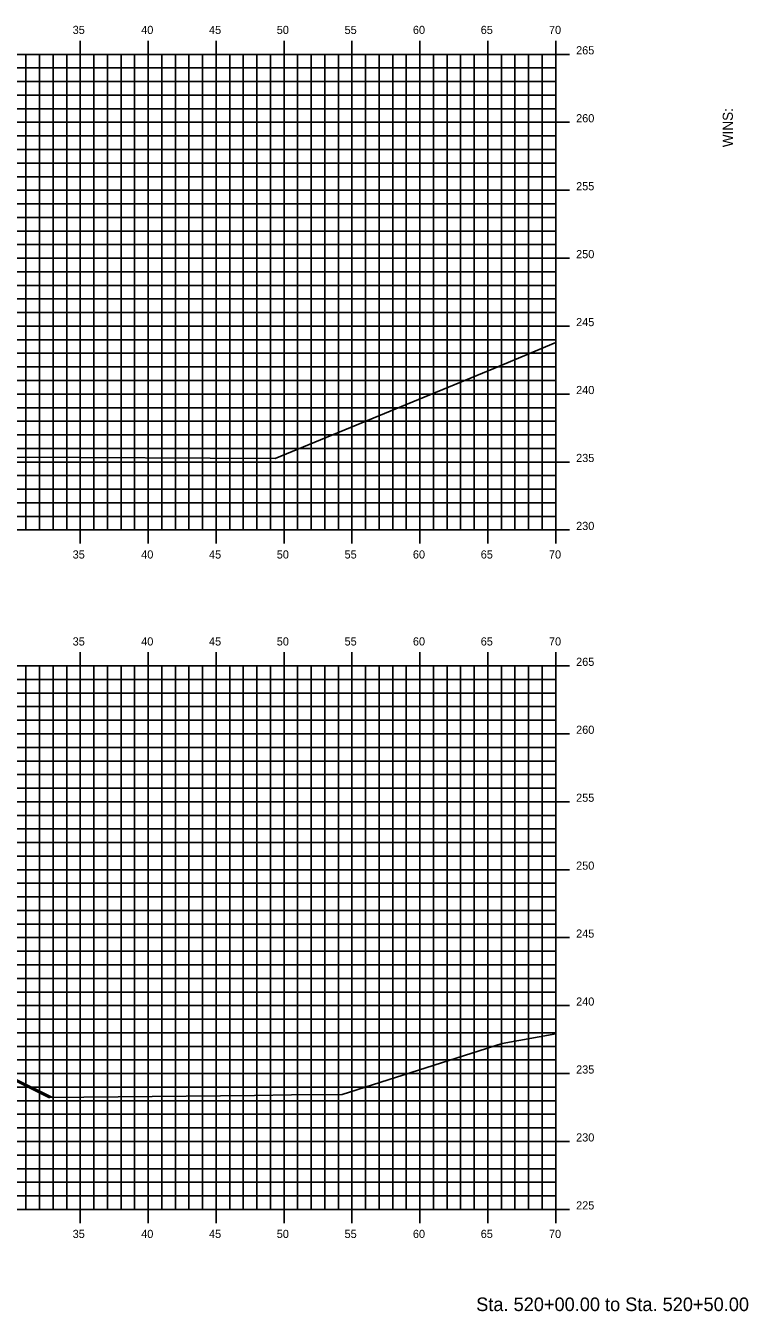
# Model space of a CAD drawing. Extents: x 1170543 to 1177585, y 609599 to 610623.
# Drawn here: x 1174649.1 to 1174702.3, y 610270.3 to 610364.9 of the extents above; entities that cross this region are included whole.
import ezdxf

# ---------------------------------------------------------------- set-up
doc = ezdxf.new("R2010")
doc.units = 0
for name, color, linetype in [('BORDER', 7, 'Continuous'), ('D_Roadway_Centerline', 7, 'Continuous'), ('D_Roadway_SlopeLines', 7, 'Continuous'), ('H_V ANNOTATION', 7, 'Continuous'), ('MAJOR', 7, 'Continuous'), ('MINOR', 7, 'Continuous'), ('S_Roadway_Centerline', 7, 'Continuous')]:
    doc.layers.add(name, color=color, linetype=linetype)

msp = doc.modelspace()

# ---------------------------------------------------------------- linework, layer by layer
at = {"layer": 'D_Roadway_Centerline'}
msp.add_lwpolyline([(1174588.006, 610287.477), (1174588.141, 610287.409), (1174599.089, 610292.883), (1174602.089, 610292.943), (1174618.089, 610293.263), (1174634.089, 610293.076), (1174637.089, 610293.016), (1174640.366, 610291.377), (1174648.172, 610287.474), (1174651.041, 610286.04)], dxfattribs=at)
at = {"layer": 'D_Roadway_SlopeLines'}
msp.add_lwpolyline([(1174648.172, 610287.474), (1174651.041, 610286.04)], dxfattribs=at)
at = {"layer": 'MAJOR'}
for p, q in [((1174653.089, 610363.803), (1174653.089, 610362.801)), ((1174658.089, 610363.803), (1174658.089, 610362.801)), ((1174663.089, 610363.803), (1174663.089, 610362.801)), ((1174668.089, 610363.803), (1174668.089, 610362.801)), ((1174673.089, 610363.803), (1174673.089, 610362.801)), ((1174678.089, 610363.803), (1174678.089, 610362.801)), ((1174683.089, 610363.803), (1174683.089, 610362.801)), ((1174688.089, 610363.803), (1174688.089, 610362.801)), ((1174548.089, 610362.801), (1174688.089, 610362.801)), ((1174548.089, 610362.801), (1174688.089, 610362.801)), ((1174653.089, 610327.801), (1174653.089, 610362.801)), ((1174658.089, 610327.801), (1174658.089, 610362.801)), ((1174663.089, 610327.801), (1174663.089, 610362.801)), ((1174668.089, 610327.801), (1174668.089, 610362.801)), ((1174673.089, 610327.801), (1174673.089, 610362.801)), ((1174678.089, 610327.801), (1174678.089, 610362.801)), ((1174683.089, 610327.801), (1174683.089, 610362.801)), ((1174689.091, 610362.801), (1174687.087, 610362.801)), ((1174688.089, 610327.801), (1174688.089, 610362.801)), ((1174688.089, 610327.801), (1174688.089, 610362.801)), ((1174548.089, 610357.801), (1174688.089, 610357.801)), ((1174689.091, 610357.801), (1174687.087, 610357.801)), ((1174548.089, 610352.801), (1174688.089, 610352.801)), ((1174689.091, 610352.801), (1174687.087, 610352.801)), ((1174548.089, 610347.801), (1174688.089, 610347.801)), ((1174689.091, 610347.801), (1174687.087, 610347.801)), ((1174548.089, 610342.801), (1174688.089, 610342.801)), ((1174689.091, 610342.801), (1174687.087, 610342.801)), ((1174548.089, 610337.801), (1174688.089, 610337.801)), ((1174689.091, 610337.801), (1174687.087, 610337.801)), ((1174548.089, 610332.801), (1174688.089, 610332.801)), ((1174689.091, 610332.801), (1174687.087, 610332.801)), ((1174548.089, 610327.801), (1174688.089, 610327.801)), ((1174548.089, 610327.801), (1174688.089, 610327.801)), ((1174653.089, 610326.799), (1174653.089, 610327.801)), ((1174658.089, 610326.799), (1174658.089, 610327.801)), ((1174663.089, 610326.799), (1174663.089, 610327.801)), ((1174668.089, 610326.799), (1174668.089, 610327.801)), ((1174673.089, 610326.799), (1174673.089, 610327.801)), ((1174678.089, 610326.799), (1174678.089, 610327.801)), ((1174683.089, 610326.799), (1174683.089, 610327.801)), ((1174689.091, 610327.801), (1174687.087, 610327.801)), ((1174688.089, 610326.799), (1174688.089, 610327.801)), ((1174653.089, 610318.803), (1174653.089, 610317.801)), ((1174658.089, 610318.803), (1174658.089, 610317.801)), ((1174663.089, 610318.803), (1174663.089, 610317.801)), ((1174668.089, 610318.803), (1174668.089, 610317.801)), ((1174673.089, 610318.803), (1174673.089, 610317.801)), ((1174678.089, 610318.803), (1174678.089, 610317.801)), ((1174683.089, 610318.803), (1174683.089, 610317.801)), ((1174688.089, 610318.803), (1174688.089, 610317.801)), ((1174548.089, 610317.801), (1174688.089, 610317.801)), ((1174548.089, 610317.801), (1174688.089, 610317.801)), ((1174653.089, 610277.801), (1174653.089, 610317.801)), ((1174658.089, 610277.801), (1174658.089, 610317.801)), ((1174663.089, 610277.801), (1174663.089, 610317.801)), ((1174668.089, 610277.801), (1174668.089, 610317.801)), ((1174673.089, 610277.801), (1174673.089, 610317.801)), ((1174678.089, 610277.801), (1174678.089, 610317.801)), ((1174683.089, 610277.801), (1174683.089, 610317.801)), ((1174689.091, 610317.801), (1174687.087, 610317.801)), ((1174688.089, 610277.801), (1174688.089, 610317.801)), ((1174688.089, 610277.801), (1174688.089, 610317.801)), ((1174548.089, 610312.801), (1174688.089, 610312.801)), ((1174689.091, 610312.801), (1174687.087, 610312.801)), ((1174548.089, 610307.801), (1174688.089, 610307.801)), ((1174689.091, 610307.801), (1174687.087, 610307.801)), ((1174548.089, 610302.801), (1174688.089, 610302.801)), ((1174689.091, 610302.801), (1174687.087, 610302.801)), ((1174548.089, 610297.801), (1174688.089, 610297.801)), ((1174689.091, 610297.801), (1174687.087, 610297.801)), ((1174548.089, 610292.801), (1174688.089, 610292.801)), ((1174689.091, 610292.801), (1174687.087, 610292.801)), ((1174548.089, 610287.801), (1174688.089, 610287.801)), ((1174689.091, 610287.801), (1174687.087, 610287.801)), ((1174548.089, 610282.801), (1174688.089, 610282.801)), ((1174689.091, 610282.801), (1174687.087, 610282.801)), ((1174548.089, 610277.801), (1174688.089, 610277.801)), ((1174548.089, 610277.801), (1174688.089, 610277.801)), ((1174653.089, 610276.799), (1174653.089, 610277.801)), ((1174658.089, 610276.799), (1174658.089, 610277.801)), ((1174663.089, 610276.799), (1174663.089, 610277.801)), ((1174668.089, 610276.799), (1174668.089, 610277.801)), ((1174673.089, 610276.799), (1174673.089, 610277.801)), ((1174678.089, 610276.799), (1174678.089, 610277.801)), ((1174683.089, 610276.799), (1174683.089, 610277.801)), ((1174689.091, 610277.801), (1174687.087, 610277.801)), ((1174688.089, 610276.799), (1174688.089, 610277.801))]:
    msp.add_line(p, q, dxfattribs=at)
at = {"layer": 'MINOR'}
for p, q in [((1174649.089, 610327.801), (1174649.089, 610362.801)), ((1174650.089, 610327.801), (1174650.089, 610362.801)), ((1174651.089, 610327.801), (1174651.089, 610362.801)), ((1174652.089, 610327.801), (1174652.089, 610362.801)), ((1174654.089, 610327.801), (1174654.089, 610362.801)), ((1174655.089, 610327.801), (1174655.089, 610362.801)), ((1174656.089, 610327.801), (1174656.089, 610362.801)), ((1174657.089, 610327.801), (1174657.089, 610362.801)), ((1174659.089, 610327.801), (1174659.089, 610362.801)), ((1174660.089, 610327.801), (1174660.089, 610362.801)), ((1174661.089, 610327.801), (1174661.089, 610362.801)), ((1174662.089, 610327.801), (1174662.089, 610362.801)), ((1174664.089, 610327.801), (1174664.089, 610362.801)), ((1174665.089, 610327.801), (1174665.089, 610362.801)), ((1174666.089, 610327.801), (1174666.089, 610362.801)), ((1174667.089, 610327.801), (1174667.089, 610362.801)), ((1174669.089, 610327.801), (1174669.089, 610362.801)), ((1174670.089, 610327.801), (1174670.089, 610362.801)), ((1174671.089, 610327.801), (1174671.089, 610362.801)), ((1174672.089, 610327.801), (1174672.089, 610362.801)), ((1174674.089, 610327.801), (1174674.089, 610362.801)), ((1174675.089, 610327.801), (1174675.089, 610362.801)), ((1174676.089, 610327.801), (1174676.089, 610362.801)), ((1174677.089, 610327.801), (1174677.089, 610362.801)), ((1174679.089, 610327.801), (1174679.089, 610362.801)), ((1174680.089, 610327.801), (1174680.089, 610362.801)), ((1174681.089, 610327.801), (1174681.089, 610362.801)), ((1174682.089, 610327.801), (1174682.089, 610362.801)), ((1174684.089, 610327.801), (1174684.089, 610362.801)), ((1174685.089, 610327.801), (1174685.089, 610362.801)), ((1174686.089, 610327.801), (1174686.089, 610362.801)), ((1174687.089, 610327.801), (1174687.089, 610362.801)), ((1174548.089, 610361.801), (1174688.089, 610361.801)), ((1174688.089, 610361.801), (1174687.087, 610361.801)), ((1174548.089, 610360.801), (1174688.089, 610360.801)), ((1174688.089, 610360.801), (1174687.087, 610360.801)), ((1174548.089, 610359.801), (1174688.089, 610359.801)), ((1174688.089, 610359.801), (1174687.087, 610359.801)), ((1174548.089, 610358.801), (1174688.089, 610358.801)), ((1174688.089, 610358.801), (1174687.087, 610358.801)), ((1174548.089, 610356.801), (1174688.089, 610356.801)), ((1174688.089, 610356.801), (1174687.087, 610356.801)), ((1174548.089, 610355.801), (1174688.089, 610355.801)), ((1174688.089, 610355.801), (1174687.087, 610355.801)), ((1174548.089, 610354.801), (1174688.089, 610354.801)), ((1174688.089, 610354.801), (1174687.087, 610354.801)), ((1174548.089, 610353.801), (1174688.089, 610353.801)), ((1174688.089, 610353.801), (1174687.087, 610353.801)), ((1174548.089, 610351.801), (1174688.089, 610351.801)), ((1174688.089, 610351.801), (1174687.087, 610351.801)), ((1174548.089, 610350.801), (1174688.089, 610350.801)), ((1174688.089, 610350.801), (1174687.087, 610350.801)), ((1174548.089, 610349.801), (1174688.089, 610349.801)), ((1174688.089, 610349.801), (1174687.087, 610349.801)), ((1174548.089, 610348.801), (1174688.089, 610348.801)), ((1174688.089, 610348.801), (1174687.087, 610348.801)), ((1174548.089, 610346.801), (1174688.089, 610346.801)), ((1174688.089, 610346.801), (1174687.087, 610346.801)), ((1174548.089, 610345.801), (1174688.089, 610345.801)), ((1174688.089, 610345.801), (1174687.087, 610345.801)), ((1174548.089, 610344.801), (1174688.089, 610344.801)), ((1174688.089, 610344.801), (1174687.087, 610344.801)), ((1174548.089, 610343.801), (1174688.089, 610343.801)), ((1174688.089, 610343.801), (1174687.087, 610343.801)), ((1174548.089, 610341.801), (1174688.089, 610341.801)), ((1174688.089, 610341.801), (1174687.087, 610341.801)), ((1174548.089, 610340.801), (1174688.089, 610340.801)), ((1174688.089, 610340.801), (1174687.087, 610340.801)), ((1174548.089, 610339.801), (1174688.089, 610339.801)), ((1174688.089, 610339.801), (1174687.087, 610339.801)), ((1174548.089, 610338.801), (1174688.089, 610338.801)), ((1174688.089, 610338.801), (1174687.087, 610338.801)), ((1174548.089, 610336.801), (1174688.089, 610336.801)), ((1174688.089, 610336.801), (1174687.087, 610336.801)), ((1174548.089, 610335.801), (1174688.089, 610335.801)), ((1174688.089, 610335.801), (1174687.087, 610335.801)), ((1174548.089, 610334.801), (1174688.089, 610334.801)), ((1174688.089, 610334.801), (1174687.087, 610334.801)), ((1174548.089, 610333.801), (1174688.089, 610333.801)), ((1174688.089, 610333.801), (1174687.087, 610333.801)), ((1174548.089, 610331.801), (1174688.089, 610331.801)), ((1174688.089, 610331.801), (1174687.087, 610331.801)), ((1174548.089, 610330.801), (1174688.089, 610330.801)), ((1174688.089, 610330.801), (1174687.087, 610330.801)), ((1174548.089, 610329.801), (1174688.089, 610329.801)), ((1174688.089, 610329.801), (1174687.087, 610329.801)), ((1174548.089, 610328.801), (1174688.089, 610328.801)), ((1174688.089, 610328.801), (1174687.087, 610328.801)), ((1174649.089, 610277.801), (1174649.089, 610317.801)), ((1174650.089, 610277.801), (1174650.089, 610317.801)), ((1174651.089, 610277.801), (1174651.089, 610317.801)), ((1174652.089, 610277.801), (1174652.089, 610317.801)), ((1174654.089, 610277.801), (1174654.089, 610317.801)), ((1174655.089, 610277.801), (1174655.089, 610317.801)), ((1174656.089, 610277.801), (1174656.089, 610317.801)), ((1174657.089, 610277.801), (1174657.089, 610317.801)), ((1174659.089, 610277.801), (1174659.089, 610317.801)), ((1174660.089, 610277.801), (1174660.089, 610317.801)), ((1174661.089, 610277.801), (1174661.089, 610317.801)), ((1174662.089, 610277.801), (1174662.089, 610317.801)), ((1174664.089, 610277.801), (1174664.089, 610317.801)), ((1174665.089, 610277.801), (1174665.089, 610317.801)), ((1174666.089, 610277.801), (1174666.089, 610317.801)), ((1174667.089, 610277.801), (1174667.089, 610317.801)), ((1174669.089, 610277.801), (1174669.089, 610317.801)), ((1174670.089, 610277.801), (1174670.089, 610317.801)), ((1174671.089, 610277.801), (1174671.089, 610317.801)), ((1174672.089, 610277.801), (1174672.089, 610317.801)), ((1174674.089, 610277.801), (1174674.089, 610317.801)), ((1174675.089, 610277.801), (1174675.089, 610317.801)), ((1174676.089, 610277.801), (1174676.089, 610317.801)), ((1174677.089, 610277.801), (1174677.089, 610317.801)), ((1174679.089, 610277.801), (1174679.089, 610317.801)), ((1174680.089, 610277.801), (1174680.089, 610317.801)), ((1174681.089, 610277.801), (1174681.089, 610317.801)), ((1174682.089, 610277.801), (1174682.089, 610317.801)), ((1174684.089, 610277.801), (1174684.089, 610317.801)), ((1174685.089, 610277.801), (1174685.089, 610317.801)), ((1174686.089, 610277.801), (1174686.089, 610317.801)), ((1174687.089, 610277.801), (1174687.089, 610317.801)), ((1174548.089, 610316.801), (1174688.089, 610316.801)), ((1174688.089, 610316.801), (1174687.087, 610316.801)), ((1174548.089, 610315.801), (1174688.089, 610315.801)), ((1174688.089, 610315.801), (1174687.087, 610315.801)), ((1174548.089, 610314.801), (1174688.089, 610314.801)), ((1174688.089, 610314.801), (1174687.087, 610314.801)), ((1174548.089, 610313.801), (1174688.089, 610313.801)), ((1174688.089, 610313.801), (1174687.087, 610313.801)), ((1174548.089, 610311.801), (1174688.089, 610311.801)), ((1174688.089, 610311.801), (1174687.087, 610311.801)), ((1174548.089, 610310.801), (1174688.089, 610310.801)), ((1174688.089, 610310.801), (1174687.087, 610310.801)), ((1174548.089, 610309.801), (1174688.089, 610309.801)), ((1174688.089, 610309.801), (1174687.087, 610309.801)), ((1174548.089, 610308.801), (1174688.089, 610308.801)), ((1174688.089, 610308.801), (1174687.087, 610308.801)), ((1174548.089, 610306.801), (1174688.089, 610306.801)), ((1174688.089, 610306.801), (1174687.087, 610306.801)), ((1174548.089, 610305.801), (1174688.089, 610305.801)), ((1174688.089, 610305.801), (1174687.087, 610305.801)), ((1174548.089, 610304.801), (1174688.089, 610304.801)), ((1174688.089, 610304.801), (1174687.087, 610304.801)), ((1174548.089, 610303.801), (1174688.089, 610303.801)), ((1174688.089, 610303.801), (1174687.087, 610303.801)), ((1174548.089, 610301.801), (1174688.089, 610301.801)), ((1174688.089, 610301.801), (1174687.087, 610301.801)), ((1174548.089, 610300.801), (1174688.089, 610300.801)), ((1174688.089, 610300.801), (1174687.087, 610300.801)), ((1174548.089, 610299.801), (1174688.089, 610299.801)), ((1174688.089, 610299.801), (1174687.087, 610299.801)), ((1174548.089, 610298.801), (1174688.089, 610298.801)), ((1174688.089, 610298.801), (1174687.087, 610298.801)), ((1174548.089, 610296.801), (1174688.089, 610296.801)), ((1174688.089, 610296.801), (1174687.087, 610296.801)), ((1174548.089, 610295.801), (1174688.089, 610295.801)), ((1174688.089, 610295.801), (1174687.087, 610295.801)), ((1174548.089, 610294.801), (1174688.089, 610294.801)), ((1174688.089, 610294.801), (1174687.087, 610294.801)), ((1174548.089, 610293.801), (1174688.089, 610293.801)), ((1174688.089, 610293.801), (1174687.087, 610293.801)), ((1174548.089, 610291.801), (1174688.089, 610291.801)), ((1174688.089, 610291.801), (1174687.087, 610291.801)), ((1174548.089, 610290.801), (1174688.089, 610290.801)), ((1174688.089, 610290.801), (1174687.087, 610290.801)), ((1174548.089, 610289.801), (1174688.089, 610289.801)), ((1174688.089, 610289.801), (1174687.087, 610289.801)), ((1174548.089, 610288.801), (1174688.089, 610288.801)), ((1174688.089, 610288.801), (1174687.087, 610288.801)), ((1174548.089, 610286.801), (1174688.089, 610286.801)), ((1174688.089, 610286.801), (1174687.087, 610286.801)), ((1174548.089, 610285.801), (1174688.089, 610285.801)), ((1174688.089, 610285.801), (1174687.087, 610285.801)), ((1174548.089, 610284.801), (1174688.089, 610284.801)), ((1174688.089, 610284.801), (1174687.087, 610284.801)), ((1174548.089, 610283.801), (1174688.089, 610283.801)), ((1174688.089, 610283.801), (1174687.087, 610283.801)), ((1174548.089, 610281.801), (1174688.089, 610281.801)), ((1174688.089, 610281.801), (1174687.087, 610281.801)), ((1174548.089, 610280.801), (1174688.089, 610280.801)), ((1174688.089, 610280.801), (1174687.087, 610280.801)), ((1174548.089, 610279.801), (1174688.089, 610279.801)), ((1174688.089, 610279.801), (1174687.087, 610279.801)), ((1174548.089, 610278.801), (1174688.089, 610278.801)), ((1174688.089, 610278.801), (1174687.087, 610278.801))]:
    msp.add_line(p, q, dxfattribs=at)
at = {"layer": 'S_Roadway_Centerline'}
for points in [[(1174648.32, 610333.15), (1174667.435, 610333.067), (1174683.531, 610339.69), (1174688.089, 610341.597)], [(1174648.172, 610287.342), (1174650.777, 610286.039), (1174650.777, 610286.039), (1174650.777, 610286.039), (1174650.777, 610286.039), (1174650.778, 610286.039), (1174650.828, 610286.039), (1174650.83, 610286.039), (1174650.84, 610286.039), (1174665.917, 610286.198), (1174668.648, 610286.227), (1174672.362, 610286.266), (1174684.149, 610290.005), (1174688.089, 610290.714)]]:
    msp.add_lwpolyline(points, dxfattribs=at)

# ---------------------------------------------------------------- texts
at = {"layer": 'BORDER'}
msp.add_text('WINS:', height=0.7453, rotation=90, dxfattribs=at).set_placement((1174701.124, 610355.969))
at = {"layer": 'H_V ANNOTATION'}
for s, height, p in [('35', 0.6, (1174652.53, 610364.301)), ('40', 0.6, (1174657.575, 610364.301)), ('45', 0.6, (1174662.567, 610364.301)), ('50', 0.6, (1174667.554, 610364.301)), ('55', 0.6, (1174672.546, 610364.301)), ('60', 0.6, (1174677.575, 610364.301)), ('65', 0.6, (1174682.567, 610364.301)), ('70', 0.6, (1174687.591, 610364.301)), ('265', 0.6, (1174689.589, 610362.801)), ('260', 0.6, (1174689.589, 610357.801)), ('255', 0.6, (1174689.589, 610352.801)), ('250', 0.6, (1174689.589, 610347.801)), ('245', 0.6, (1174689.589, 610342.801)), ('240', 0.6, (1174689.589, 610337.801)), ('235', 0.6, (1174689.589, 610332.801)), ('230', 0.6, (1174689.589, 610327.801)), ('35', 0.6, (1174652.53, 610325.701)), ('40', 0.6, (1174657.575, 610325.701)), ('45', 0.6, (1174662.567, 610325.701)), ('50', 0.6, (1174667.554, 610325.701)), ('55', 0.6, (1174672.546, 610325.701)), ('60', 0.6, (1174677.575, 610325.701)), ('65', 0.6, (1174682.567, 610325.701)), ('70', 0.6, (1174687.591, 610325.701)), ('35', 0.6, (1174652.53, 610319.301)), ('40', 0.6, (1174657.575, 610319.301)), ('45', 0.6, (1174662.567, 610319.301)), ('50', 0.6, (1174667.554, 610319.301)), ('55', 0.6, (1174672.546, 610319.301)), ('60', 0.6, (1174677.575, 610319.301)), ('65', 0.6, (1174682.567, 610319.301)), ('70', 0.6, (1174687.591, 610319.301)), ('265', 0.6, (1174689.589, 610317.801)), ('260', 0.6, (1174689.589, 610312.801)), ('255', 0.6, (1174689.589, 610307.801)), ('250', 0.6, (1174689.589, 610302.801)), ('245', 0.6, (1174689.589, 610297.801)), ('240', 0.6, (1174689.589, 610292.801)), ('235', 0.6, (1174689.589, 610287.801)), ('230', 0.6, (1174689.589, 610282.801)), ('225', 0.6, (1174689.589, 610277.801)), ('35', 0.6, (1174652.53, 610275.701)), ('40', 0.6, (1174657.575, 610275.701)), ('45', 0.6, (1174662.567, 610275.701)), ('50', 0.6, (1174667.554, 610275.701)), ('55', 0.6, (1174672.546, 610275.701)), ('60', 0.6, (1174677.575, 610275.701)), ('65', 0.6, (1174682.567, 610275.701)), ('70', 0.6, (1174687.591, 610275.701)), ('Sta. 520+00.00 to Sta. 520+50.00', 1.0002, (1174682.235, 610270.321))]:
    msp.add_text(s, height=height, dxfattribs=at).set_placement(p)

doc.saveas('drawing.dxf')
